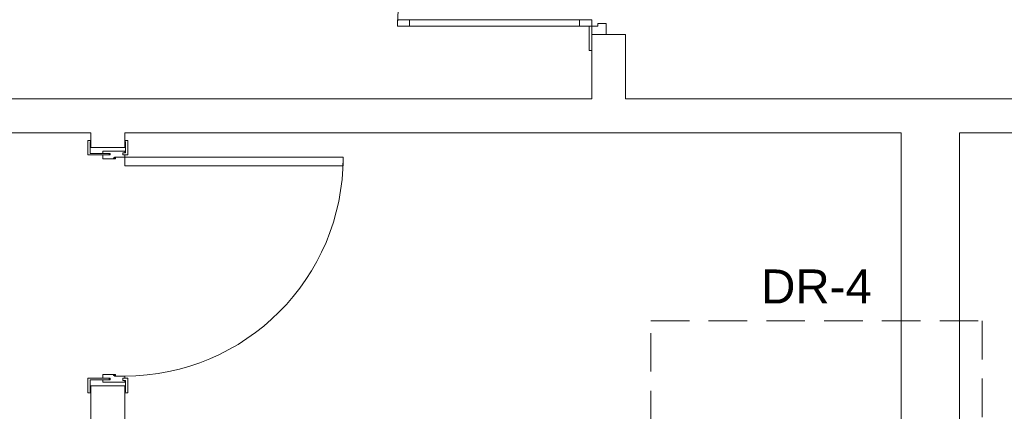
# Model space of a CAD drawing. Header units: millimetres. Extents: x 567 to 934, y -1 to 364.
# Tile 618 of 656: x 765.85 to 773.96, y 97.79 to 101.01. Entities that reach past the tile are written whole.
import ezdxf

# ---------------------------------------------------------------- set-up
doc = ezdxf.new("R2010")
doc.units = ezdxf.units.MM
doc.header["$MEASUREMENT"] = 0
doc.linetypes.add('HIDDEN2', pattern=[0.47625, 0.3175, -0.15875])
doc.linetypes.add('NULL', pattern=[0])
for name, color, linetype, lineweight in [('A-WALL', 7, 'Continuous', 25), ('ARQ-ESQUAD', 7, 'Continuous', 25), ('DI-Detalhes', 1, 'HIDDEN2', 9), ('Textos', 7, 'Continuous', 9)]:
    doc.layers.add(name, color=color, linetype=linetype, lineweight=lineweight)
doc.styles.add('Arial', font='arial.ttf')

msp = doc.modelspace()

# ---------------------------------------------------------------- linework, layer by layer
at = {"layer": 'A-WALL', "color": 8, "lineweight": 5}
for p, q in [((770.839, 100.8927), (770.559, 100.8927)), ((770.559, 100.8927), (770.559, 100.3627)), ((770.839, 100.3627), (770.839, 100.8927)), ((770.559, 100.3627), (764.33, 100.3627)), ((783.811, 100.3627), (770.839, 100.3627)), ((764.33, 100.0827), (766.431, 100.0827)), ((766.431, 100.0827), (766.431, 100.0217)), ((766.711, 100.0827), (773.111, 100.0827)), ((766.711, 100.0217), (766.711, 100.0827)), ((773.111, 100.0827), (773.111, 92.0827)), ((773.591, 91.8027), (773.591, 100.0827)), ((773.591, 100.0827), (783.811, 100.0827)), ((766.431, 100.0197), (766.431, 99.9627)), ((766.711, 99.9627), (766.711, 100.0197)), ((766.431, 99.9627), (766.711, 99.9627)), ((766.431, 98.0027), (766.431, 97.9457)), ((766.711, 98.0027), (766.431, 98.0027)), ((766.431, 97.9437), (766.431, 97.6827)), ((766.711, 97.9457), (766.711, 98.0027)), ((766.711, 92.0827), (766.711, 97.9437))]:
    msp.add_line(p, q, dxfattribs=at)
at = {"layer": 'ARQ-ESQUAD', "color": 8, "lineweight": 5}
for p, q in [((770.559, 101.0127), (768.959, 101.0127)), ((768.959, 101.0127), (768.959, 100.9627)), ((769.059, 101.0127), (768.959, 101.0127)), ((768.959, 101.0127), (768.959, 100.9627)), ((768.959, 100.9627), (770.559, 100.9627)), ((768.959, 100.9627), (769.059, 100.9627)), ((769.059, 100.9627), (769.059, 101.0127)), ((770.559, 101.0127), (770.459, 101.0127)), ((770.459, 101.0127), (770.459, 100.9627)), ((770.459, 100.9627), (770.559, 100.9627)), ((770.539, 100.9627), (770.539, 100.7627)), ((770.559, 100.9627), (770.559, 101.0127)), ((770.559, 100.9627), (770.559, 101.0127)), ((770.559, 100.8927), (770.559, 100.9627)), ((770.609, 100.9627), (770.559, 100.9627)), ((770.559, 100.9627), (770.559, 100.8927)), ((770.679, 100.9827), (770.609, 100.9827)), ((770.609, 100.9827), (770.609, 100.9627)), ((770.679, 100.8927), (770.679, 100.9827)), ((770.539, 100.7627), (770.559, 100.7627)), ((766.407, 100.0177), (766.407, 99.9017)), ((766.431, 100.0217), (766.411, 100.0217)), ((766.425, 100.0107), (766.431, 100.0197)), ((766.425, 99.9131), (766.425, 100.0107)), ((766.431, 100.0197), (766.431, 100.0217)), ((766.731, 100.0217), (766.711, 100.0217)), ((766.711, 100.0217), (766.711, 100.0197)), ((766.711, 100.0197), (766.718, 100.0107)), ((766.718, 100.0107), (766.718, 99.9197)), ((766.735, 99.9017), (766.735, 100.0177)), ((766.407, 99.9017), (766.591, 99.9017)), ((766.591, 99.9131), (766.425, 99.9131)), ((766.711, 99.9337), (766.531, 99.9337)), ((766.531, 99.9337), (766.531, 99.9139)), ((766.531, 99.9139), (766.583, 99.9139)), ((766.583, 99.9017), (766.531, 99.9017)), ((766.531, 99.9017), (766.531, 99.8697)), ((766.583, 99.9139), (766.583, 99.9017)), ((766.591, 99.9017), (766.591, 99.9131)), ((766.695, 99.9017), (766.695, 99.9197)), ((766.695, 99.9197), (766.718, 99.9197)), ((766.695, 99.9017), (766.711, 99.9017)), ((766.711, 99.9197), (766.711, 99.9337)), ((766.718, 99.9197), (766.711, 99.9197)), ((766.711, 99.8827), (766.711, 99.9017)), ((766.711, 99.9017), (766.735, 99.9017)), ((766.531, 99.8697), (766.6259, 99.8697)), ((766.6259, 99.8783), (766.6177, 99.8783)), ((766.6177, 99.8783), (766.6177, 99.874)), ((766.6177, 99.874), (766.6259, 99.874)), ((766.6334, 99.8827), (766.6259, 99.8827)), ((766.6259, 99.8827), (766.6259, 99.8783)), ((766.6259, 99.8697), (766.6259, 99.8827)), ((766.6259, 99.8827), (766.711, 99.8827)), ((766.6259, 99.874), (766.6259, 99.8697)), ((766.6259, 99.8697), (766.6334, 99.8697)), ((768.511, 99.8827), (766.711, 99.8827)), ((766.711, 99.8827), (766.711, 99.8127)), ((766.711, 99.8127), (768.511, 99.8127)), ((768.511, 99.8127), (768.511, 99.8827)), ((766.591, 98.0637), (766.407, 98.0637)), ((766.407, 98.0637), (766.407, 97.9477)), ((766.425, 97.9547), (766.425, 98.0523)), ((766.425, 98.0523), (766.591, 98.0523)), ((766.6259, 98.0957), (766.531, 98.0957)), ((766.531, 98.0957), (766.531, 98.0637)), ((766.531, 98.0637), (766.583, 98.0637)), ((766.583, 98.0515), (766.531, 98.0515)), ((766.531, 98.0515), (766.531, 98.0317)), ((766.531, 98.0317), (766.711, 98.0317)), ((766.583, 98.0637), (766.583, 98.0515)), ((766.591, 98.0523), (766.591, 98.0637)), ((766.6259, 98.0913), (766.6177, 98.0913)), ((766.6177, 98.0913), (766.6177, 98.087)), ((766.6177, 98.087), (766.6259, 98.087)), ((766.6334, 98.0957), (766.6259, 98.0957)), ((766.6259, 98.0957), (766.6259, 98.0913)), ((766.6259, 98.0827), (766.6259, 98.0957)), ((766.6259, 98.087), (766.6259, 98.0827)), ((766.6259, 98.0827), (766.6334, 98.0827)), ((766.711, 98.0827), (766.6259, 98.0827)), ((766.695, 98.0637), (766.695, 98.0457)), ((766.695, 98.0637), (766.711, 98.0637)), ((766.695, 98.0457), (766.718, 98.0457)), ((766.711, 98.0637), (766.711, 98.0827)), ((766.735, 98.0637), (766.711, 98.0637)), ((766.711, 98.0317), (766.711, 98.0457)), ((766.711, 98.0457), (766.718, 98.0457)), ((766.718, 98.0457), (766.718, 97.9547)), ((766.735, 97.9477), (766.735, 98.0637)), ((766.411, 97.9437), (766.431, 97.9437)), ((766.431, 97.9457), (766.425, 97.9547)), ((766.431, 97.9437), (766.431, 97.9457)), ((766.718, 97.9547), (766.711, 97.9457)), ((766.711, 97.9457), (766.711, 97.9437)), ((766.711, 97.9437), (766.731, 97.9437))]:
    msp.add_line(p, q, dxfattribs=at)
for centre, radius, start, end in [((770.559, 100.9627), 1.6, 90, 180), ((766.411, 100.0177), 0.004, 90, 180), ((766.731, 100.0177), 0.004, 360, 90), ((766.6251, 99.8762), 0.0105, 321.72399, 38.27601), ((766.711, 99.8827), 1.8, 270, 360), ((766.6251, 98.0892), 0.0105, 321.72399, 38.27601), ((766.411, 97.9477), 0.004, 180, 270), ((766.731, 97.9477), 0.004, 270, 0)]:
    msp.add_arc(centre, radius, start, end, dxfattribs=at)
at = {"layer": 'DI-Detalhes'}
msp.add_lwpolyline([(771.0467, 98.5371), (773.7773, 98.5371), (773.7773, 94.3085), (771.0467, 94.3085), (771.0467, 98.5371)], dxfattribs=at)

# ---------------------------------------------------------------- texts
at = {"layer": 'Textos', "linetype": 'NULL', "insert": (772.412, 98.6795), "char_height": 0.28, "width": 1.825549, "attachment_point": 8, "line_spacing_factor": 0.6, "style": 'Arial'}
msp.add_mtext('DR-4', dxfattribs=at)

doc.saveas('drawing.dxf')
